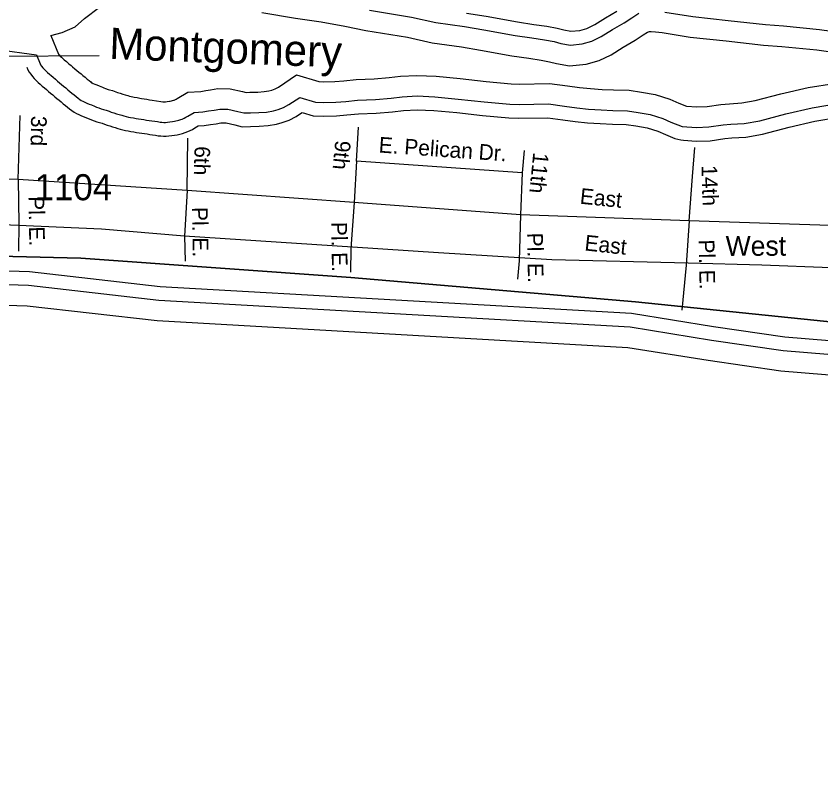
# Model space of a CAD drawing. Extents: x 2104537 to 2336408, y 34176 to 229611.
# Drawn here: x 2255350 to 2259206, y 58314 to 61939 of the extents above; entities that cross this region are included whole.
import ezdxf

# ---------------------------------------------------------------- set-up
doc = ezdxf.new("R2010")
doc.units = 0
for name, color, linetype in [('Exist Boundary Political City Limit New', 7, 'Continuous'), ('Exist Boundary Political CountyLine', 7, 'Continuous'), ('Exist Hydrographic Buffer Line', 7, 'Continuous'), ('Exist Hydrographic Creek Single Shore', 7, 'Continuous'), ('Exist Road Non-System Type 51', 7, 'Continuous'), ('Exist Road Non-System Type 51 Label', 7, 'Continuous'), ('Exist Road Secondary Type 51 Attributed', 7, 'Continuous'), ('Exist Road Secondary Type 51 Label', 7, 'Continuous'), ('Exist Road Secondary Type 51 Number Label', 7, 'Continuous'), ('Map Preparation Boundary City Limit Buffer Line', 7, 'Continuous'), ('Map Preparation Longitude Latitude Lines', 7, 'Continuous'), ('Old_Level_32', 7, 'Continuous')]:
    doc.layers.add(name, color=color, linetype=linetype)

msp = doc.modelspace()

# ---------------------------------------------------------------- linework, layer by layer
at = {"layer": 'Exist Boundary Political City Limit New'}
msp.add_lwpolyline([(2237354.5, 60336.3), (2239099.8, 60520.4), (2245609.5, 60794), (2248455.2, 60815.9), (2249575.8, 60873.1), (2251638.8, 60849.8), (2252920.8, 60814.8), (2254226.2, 60814.8), (2255659.8, 60779.8), (2256953.5, 60686.5), (2258317.2, 60569.8), (2259343, 60464.8), (2260788.2, 60394.8), (2261988.8, 60254.8), (2262932.8, 60173.2), (2263923.5, 60009.9), (2265660, 59729.9), (2267501.5, 59438.3), (2269413, 59158.3), (2271021.5, 58866.7), (2271662.5, 58747.9), (2271665, 58805.6), (2276511.8, 57837.8)], dxfattribs=at)
at = {"layer": 'Exist Boundary Political CountyLine'}
msp.add_lwpolyline([(2273900.4, 58318.4), (2272280.3, 58633.4), (2271021.5, 58866.7), (2269413.1, 59158.3), (2267501.6, 59438.3), (2265660.1, 59729.9), (2263923.4, 60009.9), (2262932.7, 60173.2), (2261988.7, 60254.8), (2260788.2, 60394.8), (2259342.9, 60464.8), (2258317.2, 60569.8), (2256953.6, 60686.5), (2255659.8, 60779.8), (2254226.2, 60814.8), (2252920.8, 60814.8), (2251638.7, 60849.8), (2249575.8, 60873.1), (2248235.4, 60814.8), (2246603.6, 60721.4), (2244086.1, 60639.8), (2242419.4, 60651.5), (2240228.2, 60558.1), (2237675.7, 60359.8)], dxfattribs=at)
at = {"layer": 'Exist Hydrographic Buffer Line'}
msp.add_line((2255180.1, 61789.1), (2255447.2, 61753.7), dxfattribs=at)
for points in [[(2255515.7, 61846.1), (2255570.6, 61860), (2255632.7, 61887.7), (2255676.8, 61926.8), (2255749.2, 61981.3)], [(2257042.8, 61966.4), (2257243.9, 61934.1), (2257360.5, 61907.8), (2257498.4, 61888.5), (2257591.1, 61873.1), (2257741.5, 61846.2), (2257820.5, 61834.1), (2257881.3, 61825.5), (2257927.5, 61816.4), (2257959.9, 61808.1), (2258005.2, 61799.8), (2258062.4, 61805.4), (2258107.5, 61818.5), (2258153.4, 61840.6), (2258207.9, 61873.8), (2258263.1, 61906.2), (2258300.4, 61931.1), (2258333.5, 61952.8)], [(2256526.8, 61956.3), (2256688, 61929.5), (2256811.6, 61912), (2256924.5, 61890), (2257025.2, 61869.6), (2257225.2, 61837.4), (2257342.8, 61810.9), (2257483.6, 61791.2), (2257574.3, 61776.1), (2257725.3, 61749.1), (2257806.2, 61736.7), (2257864.9, 61728.4), (2257905.8, 61720.4), (2257938.8, 61711.9), (2258001, 61700.5), (2258081.1, 61708.4), (2258142.7, 61726.2), (2258200.5, 61754), (2258258.4, 61789.3), (2258315.3, 61822.8), (2258354.7, 61849), (2258374.1, 61861.8), (2258384.4, 61864.5), (2258391.9, 61865.7), (2258413.6, 61863.7), (2258444.3, 61860.3), (2258579.3, 61838.6), (2258751.1, 61820.2), (2258930.7, 61800.2), (2259018.2, 61793.5), (2259186.7, 61777.5), (2259379.1, 61749.9)], [(2258457.5, 61957.9), (2258592.3, 61936.2), (2258761.8, 61918.1), (2258939.9, 61898.2), (2259026.6, 61891.5), (2259198.3, 61875.3), (2259394, 61847.2)], [(2255515.7, 61846.1), (2255552.4, 61756.7), (2255553.2, 61755.6), (2255556.1, 61752.6), (2255561.3, 61747), (2255567.5, 61741.4), (2255575.3, 61734), (2255580.7, 61729.4), (2255590.7, 61721), (2255603.1, 61710.6), (2255613.1, 61701.5), (2255620.7, 61695.1), (2255630.7, 61686.8), (2255640.7, 61678.4), (2255650.8, 61670), (2255660.8, 61661.6), (2255669.8, 61654), (2255680.2, 61645.6), (2255690.2, 61637.2), (2255699.5, 61629.6), (2255707.3, 61623.3), (2255711.8, 61619.9), (2255712.7, 61619.3), (2255713.7, 61618.7), (2255719.1, 61616.1), (2255727.7, 61612.5), (2255736.2, 61608.8), (2255747.5, 61604.6), (2255763.5, 61597.9), (2255770.2, 61595), (2255778.3, 61592.3), (2255790.7, 61587.8), (2255797, 61585.7), (2255811.5, 61581.7), (2255828.2, 61575.6), (2255834.9, 61573.4), (2255848.6, 61569.5), (2255861.3, 61565), (2255871.8, 61562), (2255884.6, 61557.8), (2255893.2, 61555.3), (2255901.6, 61553), (2255908.5, 61551.5), (2255914.9, 61550.2), (2255929.6, 61548.1), (2255942.9, 61545.1), (2255949.8, 61544.1), (2255962.9, 61542.2), (2255975.6, 61540.3), (2255988.4, 61538.5), (2256001.5, 61536.6), (2256043.9, 61530.5)], [(2255447.2, 61753.7), (2255465.3, 61709.7), (2255467.4, 61705.8), (2255472.1, 61699.7), (2255478.3, 61691.6), (2255484.6, 61685), (2255492.3, 61676.7), (2255500.4, 61669.4), (2255509.3, 61660.8), (2255517.5, 61654), (2255527.5, 61645.6), (2255538.4, 61636.4), (2255548.4, 61627.3), (2255557.5, 61619.7), (2255567.5, 61611.3), (2255577.5, 61602.9), (2255587.5, 61594.6), (2255597.5, 61586.2), (2255607.1, 61578.1), (2255617.5, 61569.7), (2255627.5, 61561.3), (2255637.4, 61553.2), (2255646.7, 61545.6), (2255654.8, 61539.7), (2255661.7, 61534.9), (2255669, 61531.1), (2255678.3, 61526.5), (2255689, 61522), (2255699.6, 61517.4), (2255711.4, 61513), (2255725.2, 61507.3), (2255735.1, 61503), (2255745.7, 61499.4), (2255758.1, 61494.9), (2255768.1, 61491.6), (2255781.5, 61487.9), (2255795.6, 61482.7), (2255805.8, 61479.3), (2255818.7, 61475.7), (2255831.4, 61471.1), (2255843, 61467.8), (2255855.7, 61463.7), (2255866.6, 61460.6), (2255877.6, 61457.5), (2255888, 61455.2), (2255898.2, 61453.1), (2255912, 61451.2), (2255925.1, 61448.3), (2255935.5, 61446.7), (2255948.6, 61444.8), (2255961.4, 61442.9), (2255974.4, 61441.1), (2255987.4, 61439.2), (2256027.2, 61433.4)], [(2256172.6, 61574.5), (2256234.3, 61578.2), (2256258.4, 61581.7), (2256281.8, 61584.9), (2256316.1, 61591.9), (2256375.3, 61590.7), (2256434.9, 61578.4), (2256452.8, 61573.6), (2256470, 61574), (2256507.5, 61574.8), (2256537.8, 61577), (2256561.3, 61581), (2256574.6, 61584.7), (2256590.6, 61590.7), (2256606.4, 61599.1), (2256692.5, 61656.7)], [(2256692.5, 61656.7), (2256799.9, 61624.8), (2256823.5, 61623.9), (2256877, 61625.7), (2256920.7, 61628.5), (2256978.8, 61634.9), (2257065.5, 61638.3), (2257137.1, 61643.9), (2257190.8, 61650.3), (2257270.5, 61654.7), (2257362.7, 61650.3), (2257477.5, 61639.5), (2257601.5, 61626.3), (2257721.6, 61614.6), (2257759.8, 61613.4), (2257906.1, 61616.5), (2257991.1, 61605.2), (2258048.7, 61597.1), (2258101.2, 61591.7), (2258157.6, 61587.6), (2258212.4, 61585.6), (2258287.4, 61583.4), (2258345.6, 61574.8), (2258411.5, 61562.7), (2258482.6, 61541.1), (2258524.5, 61522), (2258561.9, 61507.4)], [(2258767, 61518.5), (2258826.9, 61522.6), (2258891.3, 61533.8), (2259013.5, 61566.3), (2259144.9, 61596.2), (2259267.2, 61616.7)], [(2256043.9, 61530.5), (2256053.5, 61528.6), (2256056.2, 61528.3), (2256059.1, 61528.1), (2256062, 61528.2), (2256065, 61528.4), (2256073.9, 61529.7), (2256084.8, 61530.9), (2256088, 61531.5), (2256105, 61535.5), (2256106.6, 61536), (2256112.9, 61539.1), (2256116.5, 61540.8), (2256120.8, 61543.4), (2256172.6, 61574.5)], [(2256202.6, 61477.7), (2256244.4, 61480.2), (2256272, 61484.3), (2256298.1, 61487.7), (2256325.1, 61493.2), (2256364.3, 61492.5), (2256412.3, 61482.6), (2256441, 61474.9), (2256472.1, 61475.6), (2256512.1, 61476.4), (2256549.8, 61479.2), (2256582.7, 61484.9), (2256604.8, 61490.9), (2256631.3, 61500.8), (2256657.1, 61514.6), (2256708.8, 61549.2)], [(2256708.8, 61549.2), (2256783.7, 61526.9), (2256823.3, 61525.4), (2256881.9, 61527.3), (2256929.3, 61530.5), (2256986.1, 61536.7), (2257071.2, 61540.1), (2257146.8, 61545.9), (2257199.4, 61552.2), (2257270.9, 61556.2), (2257355.8, 61552.1), (2257467.7, 61541.6), (2257591.5, 61528.4), (2257715.2, 61516.4), (2257759.2, 61514.9), (2257900.6, 61517.9), (2257977.8, 61507.6), (2258036.8, 61499.4), (2258092.5, 61493.6), (2258152.2, 61489.3), (2258209.2, 61487.2), (2258278.7, 61485.2), (2258329.5, 61477.7), (2258388.2, 61466.9), (2258447.8, 61448.8), (2258486.2, 61431.3), (2258540.4, 61410.1)], [(2258561.9, 61507.4), (2258611.3, 61504.3), (2258660.3, 61505.8), (2258726.6, 61515.4), (2258767, 61518.5)], [(2258774.2, 61420.4), (2258838.7, 61424.7), (2258912.4, 61437.5), (2259037.1, 61470.8), (2259164, 61499.6), (2259285.7, 61520)], [(2256027.2, 61433.4), (2256039.3, 61431), (2256048.2, 61430.2), (2256057.2, 61429.6), (2256066.2, 61429.9), (2256075.3, 61430.4), (2256086.8, 61432.1), (2256098.8, 61433.4), (2256108, 61435.1), (2256130.2, 61440.3), (2256138.5, 61442.8), (2256145.6, 61445.5), (2256155.2, 61450.2), (2256163.6, 61454.1), (2256172.3, 61459.6), (2256202.6, 61477.7)], [(2258540.4, 61410.1), (2258609.7, 61405.8), (2258668.9, 61407.6), (2258737.5, 61417.5), (2258774.2, 61420.4)], [(2258680.9, 60385.7), (2258291.6, 60448.6), (2256034, 60577.1), (2255409.8, 60648.1), (2251914, 60761.1), (2250581.5, 60740.8), (2249514.9, 60758), (2247534, 60701), (2245701.2, 60677.1)], [(2265598.2, 59525.2), (2264690.8, 59716.2), (2263877.8, 59842.8), (2262826.1, 59935.2), (2261883.2, 60100.9), (2259025.2, 60336.1), (2258680.9, 60385.7)]]:
    msp.add_lwpolyline(points, dxfattribs=at)
at = {"layer": 'Exist Hydrographic Creek Single Shore'}
for points in [[(2257508.4, 61953.4), (2257602.2, 61937.8), (2257752.3, 61911), (2257830.1, 61899), (2257892.3, 61890.2), (2257941.9, 61880.4), (2257973.9, 61872.3), (2258007.9, 61866), (2258050, 61870.2), (2258084, 61880), (2258122.1, 61898.3), (2258174.2, 61930.1), (2258228.3, 61961.9)], [(2255400.9, 61693.7), (2255405.9, 61681.5), (2255412.3, 61669.8), (2255420, 61659.9), (2255428.3, 61648.9), (2255437, 61639.9), (2255446.3, 61629.8), (2255455.6, 61621.4), (2255465.3, 61612.1), (2255475.3, 61603.7), (2255485.3, 61595.3), (2255495.3, 61586.9), (2255505.3, 61577.8), (2255515.3, 61569.5), (2255525.3, 61561.1), (2255535.3, 61552.7), (2255545.4, 61544.3), (2255555.4, 61535.9), (2255565.4, 61527.5), (2255575.7, 61519.1), (2255585.7, 61510.7), (2255596, 61502.3), (2255606.4, 61493.9), (2255616.7, 61486.2), (2255627.7, 61478.7), (2255639.1, 61472.6), (2255651.1, 61466.8), (2255663.2, 61461.6), (2255675.2, 61456.5), (2255687.3, 61452), (2255699.6, 61446.8), (2255711.7, 61441.7), (2255724.1, 61437.5), (2255736.4, 61433), (2255748.8, 61428.8), (2255761.5, 61425.3), (2255773.9, 61420.8), (2255786.3, 61416.6), (2255798.7, 61413.1), (2255811.4, 61408.6), (2255823.8, 61405.1), (2255836.5, 61400.9), (2255848.9, 61397.4), (2255861.7, 61393.9), (2255874.4, 61391), (2255887.1, 61388.5), (2255900.2, 61386.6), (2255913.3, 61383.7), (2255926, 61381.8), (2255939.1, 61379.9), (2255951.9, 61378), (2255965, 61376.1), (2255978.1, 61374.2), (2255991.1, 61372.3), (2256003.9, 61370.5)], [(2256222.5, 61413.2), (2256251.1, 61414.9), (2256281.1, 61419.3), (2256309, 61423), (2256331.1, 61427.5), (2256357, 61427), (2256397.2, 61418.7), (2256433.1, 61409.1), (2256473.4, 61410), (2256515.1, 61410.8), (2256557.8, 61414), (2256597, 61420.7), (2256625, 61428.4), (2256658.4, 61440.9), (2256690.9, 61458.3), (2256717.1, 61475.8), (2256719.8, 61477.4)], [(2256719.8, 61477.4), (2256773, 61461.7), (2256823.1, 61459.7), (2256885.1, 61461.8), (2256935.1, 61465.1), (2256991, 61471.2), (2257075, 61474.6), (2257153.2, 61480.6), (2257205.1, 61486.8), (2257271.1, 61490.5), (2257351.1, 61486.6), (2257461.1, 61476.3), (2257584.9, 61463.1), (2257711, 61450.9), (2257758.8, 61449.3), (2257897, 61452.2), (2257969, 61442.6), (2258028.8, 61434.3), (2258086.8, 61428.2), (2258148.7, 61423.8), (2258207.1, 61421.6), (2258273, 61419.7), (2258318.7, 61412.9), (2258372.7, 61403), (2258424.5, 61387.3), (2258460.6, 61370.9), (2258506.5, 61352.9), (2258535.3, 61345.8)], [(2258778.9, 61354.9), (2258846.5, 61359.5), (2258926.5, 61373.4), (2259052.8, 61407), (2259176.7, 61435.2), (2259290.6, 61454.3)], [(2256003.9, 61370.5), (2256017, 61368.6), (2256029.7, 61366), (2256042.8, 61364.8), (2256055.9, 61363.9), (2256069.1, 61364.3), (2256082.2, 61365), (2256095.4, 61367.1), (2256108.2, 61368.5), (2256121.4, 61370.8), (2256134.2, 61373.9), (2256147.1, 61376.9), (2256159.6, 61380.6), (2256171.8, 61385.3), (2256183.4, 61391), (2256195, 61396.3), (2256206.6, 61403.6), (2256222.5, 61413.2)], [(2258535.3, 61345.8), (2258547.7, 61343.9), (2258608.7, 61340.1), (2258674.6, 61342.1), (2258744.7, 61352.3), (2258778.9, 61354.9)], [(2258690.7, 60450.6), (2258298.7, 60513.9), (2256039.6, 60642.5), (2255414.6, 60713.6), (2251914.6, 60826.7), (2250581.5, 60806.4), (2249514.4, 60823.6), (2247532.6, 60766.6), (2245699.5, 60742.7)], [(2258666, 60288.4), (2258280.9, 60350.6), (2256025.7, 60479), (2255402.7, 60549.8), (2251913.2, 60662.7), (2250581.5, 60642.3), (2249515.5, 60659.5), (2247536, 60602.5), (2245703.7, 60578.7)], [(2265610.2, 59589.7), (2264702.7, 59780.8), (2263885.7, 59908), (2262834.6, 60000.3), (2261891.6, 60166), (2259032.6, 60401.4), (2258690.7, 60450.6)], [(2265580.1, 59428.4), (2264673.1, 59619.4), (2263865.9, 59745.1), (2262813.2, 59837.5), (2261870.6, 60003.2), (2259014.1, 60238.3), (2258666, 60288.4)]]:
    msp.add_lwpolyline(points, dxfattribs=at)
at = {"layer": 'Exist Road Non-System Type 51'}
for p, q in [((2256980, 61243.8), (2256990.7, 61406)), ((2257783.4, 61294.3), (2257774.5, 61188.2)), ((2256980, 61243.8), (2256969.7, 61045.8)), ((2257774.5, 61188.2), (2256980, 61243.8)), ((2255359.1, 61156.5), (2254567.3, 61177.9)), ((2256169.4, 61103.2), (2255359.1, 61156.5)), ((2255359.1, 61156.5), (2255362.9, 60944.5)), ((2257774.5, 61188.2), (2257766, 60986.3)), ((2258574.1, 60958.9), (2258590.3, 61170.9)), ((2256169.4, 61103.2), (2256157.3, 60885.3)), ((2256969.7, 61045.8), (2256169.4, 61103.2)), ((2256969.7, 61045.8), (2256953.6, 60825.7)), ((2257766, 60986.3), (2256969.7, 61045.8)), ((2257766, 60986.3), (2257759.8, 60766.3)), ((2258574.1, 60958.9), (2257766, 60986.3)), ((2258574.1, 60958.9), (2258559.8, 60745)), ((2259330.1, 60932.9), (2258574.1, 60958.9)), ((2257759.8, 60766.3), (2257752.5, 60678.2))]:
    msp.add_line(p, q, dxfattribs=at)
for points in [[(2255359.1, 61156.5), (2255368.7, 61462.8)], [(2256169.4, 61103.2), (2256172.4, 61354.2)], [(2258590.3, 61170.9), (2258600.8, 61308.9)], [(2255362.9, 60944.5), (2255361.7, 60812.2)], [(2256157.3, 60885.3), (2256159.1, 60764.7)], [(2256953.6, 60825.7), (2256951.3, 60711.8)], [(2258559.8, 60745), (2258538.7, 60530.9)]]:
    msp.add_lwpolyline(points, dxfattribs=at)
at = {"layer": 'Exist Road Secondary Type 51 Attributed'}
msp.add_lwpolyline([(2259253.7, 60733.2), (2258922.2, 60745.9), (2258570.4, 60756.1), (2257916.4, 60771.5), (2257373.3, 60804.6), (2256961, 60832.7), (2256157.3, 60885.3), (2255759.5, 60917.6), (2255360.7, 60935.5), (2254566.4, 60968.7)], dxfattribs=at)
at = {"layer": 'Map Preparation Boundary City Limit Buffer Line'}
msp.add_lwpolyline([(2237354.5, 60336.3), (2239099.8, 60520.4), (2245609.5, 60794), (2248455.2, 60815.9), (2249575.8, 60873.1), (2251638.8, 60849.8), (2252920.8, 60814.8), (2254226.2, 60814.8), (2255659.8, 60779.8), (2256953.5, 60686.5), (2258317.2, 60569.8), (2259343, 60464.8), (2260788.2, 60394.8), (2261988.8, 60254.8), (2262932.8, 60173.2), (2263923.5, 60009.9), (2265660, 59729.9), (2267501.5, 59438.3), (2269413, 59158.3), (2271021.5, 58866.7), (2271662.5, 58747.9), (2271665, 58805.6), (2276511.8, 57837.8)], dxfattribs=at)
at = {"layer": 'Map Preparation Longitude Latitude Lines'}
msp.add_line((2255748.1, 61748.8), (2252861.7, 61723.4), dxfattribs=at)

# ---------------------------------------------------------------- texts
at = {"layer": 'Exist Road Non-System Type 51 Label'}
for s, rotation, p in [('3rd', 268.7744, (2255421.9, 61461.6)), ('E. Pelican Dr.', 355.9964, (2257085.4, 61285.7)), ('6th', 268.3777, (2256205, 61316.5)), ('9th', 264.647, (2256879.2, 61345.3)), ('11th', 264.3224, (2257827.9, 61287.7)), ('14th', 271.705, (2258633.3, 61223.5)), ('East', 354.189, (2258048.5, 61040.6)), ('Pl. E.', 271.0276, (2255409, 61075.5)), ('Pl. E.', 271.0276, (2256192.4, 61023.6)), ('Pl. E.', 271.0276, (2256859.3, 60952.3)), ('Pl. E.', 271.0276, (2257798.1, 60900.5)), ('East', 353.8487, (2258070.8, 60816.8)), ('Pl. E.', 271.0276, (2258620.4, 60868.1))]:
    msp.add_text(s, height=75, rotation=rotation, dxfattribs=at).set_placement(p)
at = {"layer": 'Exist Road Secondary Type 51 Label'}
msp.add_text('West', height=95, rotation=0.1435, dxfattribs=at).set_placement((2258749.4, 60790.4))
at = {"layer": 'Exist Road Secondary Type 51 Number Label'}
msp.add_text('1104', height=125, dxfattribs=at).set_placement((2255438, 61056.6))
at = {"layer": 'Old_Level_32'}
msp.add_text('Montgomery', height=150, rotation=357.8693, dxfattribs=at).set_placement((2255794.4, 61733.7))

doc.saveas('drawing.dxf')
